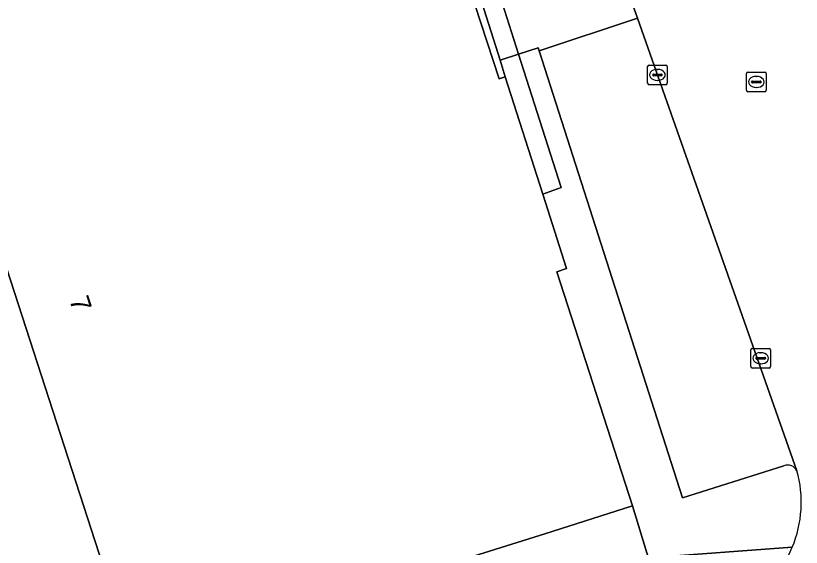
# Model space of a CAD drawing. Extents: x 159499 to 160349, y 382524 to 383273.
# Drawn here: x 159551.45 to 159591.49, y 382915.52 to 382942.58 of the extents above; entities that cross this region are included whole.
import ezdxf

# ---------------------------------------------------------------- set-up
doc = ezdxf.new("R2010")
doc.units = 0
for name, color, linetype in [('IMGEO_Kolk', 7, 'Continuous'), ('IMGEO_Pand', 7, 'Continuous'), ('IMGEO_Pand_nummerreeks', 7, 'Continuous'), ('IMGEO_Parkeervlak_open', 7, 'Continuous'), ('IMGEO_Rijbaan_lokaal_open', 7, 'Continuous'), ('IMGEO_Rioolput', 7, 'Continuous'), ('IMGEO_Voetpad_open', 7, 'Continuous')]:
    doc.layers.add(name, color=color, linetype=linetype)

msp = doc.modelspace()

# ---------------------------------------------------------------- linework, layer by layer
at = {"layer": 'IMGEO_Kolk'}
for p, q in [((159583.654, 382939.142), (159583.654, 382939.994)), ((159583.729, 382940.068), (159584.581, 382940.068)), ((159584.142, 382939.848), (159584.167, 382939.848)), ((159584.655, 382939.994), (159584.655, 382939.142)), ((159583.913, 382939.562), (159583.913, 382939.574)), ((159584.351, 382939.525), (159583.953, 382939.525)), ((159583.956, 382939.611), (159584.354, 382939.611)), ((159584.165, 382939.288), (159584.14, 382939.288)), ((159584.397, 382939.574), (159584.397, 382939.562)), ((159584.581, 382939.068), (159583.729, 382939.068)), ((159588.916, 382924.714), (159588.916, 382925.566)), ((159588.991, 382925.64), (159589.843, 382925.64)), ((159589.404, 382925.42), (159589.429, 382925.42)), ((159589.917, 382925.566), (159589.917, 382924.714)), ((159589.175, 382925.134), (159589.175, 382925.146)), ((159589.613, 382925.097), (159589.215, 382925.097)), ((159589.218, 382925.183), (159589.616, 382925.183)), ((159589.659, 382925.146), (159589.659, 382925.134)), ((159589.843, 382924.64), (159588.991, 382924.64)), ((159589.427, 382924.86), (159589.402, 382924.86))]:
    msp.add_line(p, q, dxfattribs=at)
for points in [[(159583.654, 382939.142), (159583.654, 382939.994)], [(159583.729, 382940.068), (159584.581, 382940.068)], [(159584.655, 382939.994), (159584.655, 382939.142)], [(159584.581, 382939.068), (159583.729, 382939.068)], [(159588.916, 382924.714), (159588.916, 382925.566)], [(159588.991, 382925.64), (159589.843, 382925.64)], [(159589.917, 382925.566), (159589.917, 382924.714)], [(159589.843, 382924.64), (159588.991, 382924.64)]]:
    msp.add_lwpolyline(points, dxfattribs=at)
for centre, radius, start, end in [((159583.731, 382939.992), 0.0765, 91.552, 178.448), ((159583.731, 382939.992), 0.0765, 91.552, 178.448), ((159584.579, 382939.992), 0.0765, 1.552, 88.448), ((159584.579, 382939.992), 0.0765, 1.552, 88.448), ((159583.953, 382939.571), 0.0403, 85.8775, 175.7526), ((159583.95, 382939.561), 0.0366, 178.938, 274.7102), ((159584.354, 382939.568), 0.043, 264.8664, 352.4533), ((159584.358, 382939.573), 0.0386, 1.7309, 96.639), ((159583.731, 382939.144), 0.0765, 181.552, 268.448), ((159583.731, 382939.144), 0.0765, 181.552, 268.448), ((159584.579, 382939.144), 0.0765, 271.552, 358.448), ((159584.579, 382939.144), 0.0765, 271.552, 358.448), ((159588.993, 382925.564), 0.0765, 91.552, 178.448), ((159588.993, 382925.564), 0.0765, 91.552, 178.448), ((159589.841, 382925.564), 0.0765, 1.552, 88.448), ((159589.841, 382925.564), 0.0765, 1.552, 88.448), ((159589.215, 382925.143), 0.0403, 85.8775, 175.7526), ((159589.212, 382925.133), 0.0366, 178.938, 274.7102), ((159589.616, 382925.14), 0.043, 264.8664, 352.4533), ((159589.62, 382925.145), 0.0386, 1.7309, 96.639), ((159588.993, 382924.716), 0.0765, 181.552, 268.448), ((159588.993, 382924.716), 0.0765, 181.552, 268.448), ((159589.841, 382924.716), 0.0765, 271.552, 358.448), ((159589.841, 382924.716), 0.0765, 271.552, 358.448)]:
    msp.add_arc(centre, radius, start, end, dxfattribs=at)
for centre, major_axis, ratio, start_param, end_param in [((159584.141, 382939.568), (-0.387, 0.002), 0.722429, 4.712389, 7.853982), ((159584.166, 382939.568), (-0.39, 0.002), 0.717154, 1.570796, 4.712389), ((159589.403, 382925.14), (-0.387, 0.002), 0.722429, 4.712389, 7.853982), ((159589.428, 382925.14), (-0.39, 0.002), 0.717154, 1.570796, 4.712389)]:
    msp.add_ellipse(centre, major_axis=major_axis, ratio=ratio, start_param=start_param, end_param=end_param, dxfattribs=at)
at = {"layer": 'IMGEO_Pand'}
msp.add_lwpolyline([(159571.265, 382953.723), (159545.874, 382945.595), (159547.458, 382940.666), (159550.597, 382930.894), (159557.842, 382908.578), (159562.246, 382909.987), (159561.933, 382910.967), (159566.429, 382912.413), (159569.741, 382913.479), (159578.417, 382916.191), (159582.89, 382917.624), (159579.035, 382929.541), (159579.526, 382929.703), (159578.31, 382933.501), (159576.401, 382939.467), (159576.097, 382939.369), (159574.851, 382943.147), (159575.2, 382943.254), (159575.129, 382943.477), (159574.901, 382944.198), (159574.389, 382944.03)], close=True, dxfattribs=at)
at = {"layer": 'IMGEO_Parkeervlak_open'}
msp.add_lwpolyline([(159591.263, 382919.413), (159583.137, 382942.457), (159578.122, 382940.788), (159585.433, 382918.024), (159590.597, 382919.659)], dxfattribs=at)
msp.add_arc((159590.796, 382919.173), 0.525, 27.1829, 112.2717, dxfattribs=at)
at = {"layer": 'IMGEO_Rijbaan_lokaal_open'}
msp.add_lwpolyline([(159575.122, 382966.572), (159582.001, 382945.695), (159582.084, 382945.442), (159583.137, 382942.457), (159591.263, 382919.413)], dxfattribs=at)
for centre, start, end in [((159585.57, 382917.807), 337.2008, 15.7526), ((159585.57, 382917.808), 298.6594, 337.1961)]:
    msp.add_arc(centre, 5.915, start, end, dxfattribs=at)
at = {"layer": 'IMGEO_Rioolput'}
for p, q in [((159588.768, 382939.71), (159589.62, 382939.71)), ((159588.693, 382938.784), (159588.693, 382939.636)), ((159589.181, 382939.49), (159589.206, 382939.49)), ((159589.694, 382939.636), (159589.694, 382938.784)), ((159588.952, 382939.204), (159588.952, 382939.216)), ((159589.39, 382939.167), (159588.992, 382939.167)), ((159588.995, 382939.253), (159589.393, 382939.253)), ((159589.204, 382938.93), (159589.179, 382938.93)), ((159589.436, 382939.216), (159589.436, 382939.204)), ((159589.62, 382938.71), (159588.768, 382938.71))]:
    msp.add_line(p, q, dxfattribs=at)
for points in [[(159588.768, 382939.71), (159589.62, 382939.71)], [(159588.693, 382938.784), (159588.693, 382939.636)], [(159589.694, 382939.636), (159589.694, 382938.784)], [(159589.62, 382938.71), (159588.768, 382938.71)]]:
    msp.add_lwpolyline(points, dxfattribs=at)
for centre, radius, start, end in [((159588.77, 382939.634), 0.0765, 91.552, 178.448), ((159588.77, 382939.634), 0.0765, 91.552, 178.448), ((159589.618, 382939.634), 0.0765, 1.552, 88.448), ((159589.618, 382939.634), 0.0765, 1.552, 88.448), ((159588.992, 382939.213), 0.0403, 85.8775, 175.7526), ((159588.989, 382939.203), 0.0366, 178.938, 274.7102), ((159589.393, 382939.21), 0.043, 264.8664, 352.4533), ((159589.397, 382939.215), 0.0386, 1.7309, 96.639), ((159588.77, 382938.786), 0.0765, 181.552, 268.448), ((159588.77, 382938.786), 0.0765, 181.552, 268.448), ((159589.618, 382938.786), 0.0765, 271.552, 358.448), ((159589.618, 382938.786), 0.0765, 271.552, 358.448)]:
    msp.add_arc(centre, radius, start, end, dxfattribs=at)
for centre, major_axis, ratio, start_param, end_param in [((159589.18, 382939.21), (-0.387, 0.002), 0.722429, 4.712389, 7.853982), ((159589.205, 382939.21), (-0.39, 0.002), 0.717154, 1.570796, 4.712389)]:
    msp.add_ellipse(centre, major_axis=major_axis, ratio=ratio, start_param=start_param, end_param=end_param, dxfattribs=at)
at = {"layer": 'IMGEO_Voetpad_open'}
for points in [[(159559.487, 382903.526), (159558.21, 382906.821), (159558.186, 382907.003), (159557.842, 382908.578), (159550.597, 382930.894), (159549.956, 382930.706), (159546.804, 382940.457), (159547.458, 382940.666), (159545.874, 382945.595), (159538.52, 382968.383)], [(159578.122, 382940.788), (159578.083, 382940.937), (159577.077, 382940.619), (159579.249, 382933.828), (159578.31, 382933.501), (159579.526, 382929.703), (159579.035, 382929.541), (159582.89, 382917.624), (159583.616, 382915.235), (159583.696, 382914.972), (159591.023, 382915.515)], [(159590.597, 382919.659), (159585.433, 382918.024), (159578.122, 382940.788)], [(159591.023, 382915.515), (159583.696, 382914.972), (159571.002, 382910.912), (159570.596, 382910.786), (159567.278, 382909.721), (159566.835, 382909.579), (159558.21, 382906.821), (159559.487, 382903.526)]]:
    msp.add_lwpolyline(points, dxfattribs=at)
for points in [[(159582.001, 382945.695), (159577.04, 382944.103), (159577.091, 382943.948), (159576.117, 382943.621), (159577.077, 382940.619), (159578.083, 382940.937), (159578.122, 382940.788), (159583.137, 382942.457), (159582.084, 382945.442)], [(159576.141, 382940.323), (159577.077, 382940.619), (159576.117, 382943.621), (159575.2, 382943.254)], [(159576.141, 382940.323), (159575.2, 382943.254), (159574.851, 382943.147), (159576.097, 382939.369), (159576.401, 382939.467)], [(159576.401, 382939.467), (159578.31, 382933.501), (159579.249, 382933.828), (159577.077, 382940.619), (159576.141, 382940.323)], [(159583.696, 382914.972), (159583.616, 382915.235), (159582.89, 382917.624), (159578.417, 382916.191), (159569.741, 382913.479), (159570.542, 382910.955), (159570.596, 382910.786), (159571.002, 382910.912)]]:
    msp.add_lwpolyline(points, close=True, dxfattribs=at)
for centre, radius, start, end in [((159590.796, 382919.173), 0.525, 27.1829, 112.2717), ((159585.57, 382917.807), 5.915, 337.2008, 15.7526), ((159585.57, 382917.808), 5.915, 298.6594, 337.1961)]:
    msp.add_arc(centre, radius, start, end, dxfattribs=at)

# ---------------------------------------------------------------- texts
at = {"layer": 'IMGEO_Pand_nummerreeks'}
msp.add_text('7', height=1, rotation=287.9161, dxfattribs=at).set_placement((159554.171, 382928.124))

doc.saveas('drawing.dxf')
